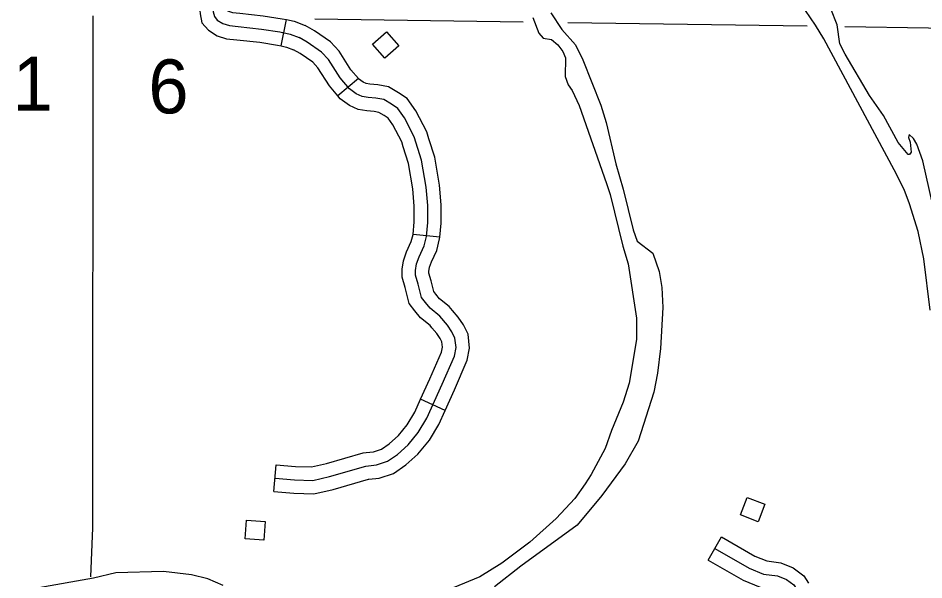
# Model space of a CAD drawing. Extents: x 1370130 to 1380143, y 377636 to 380256.
# Drawn here: x 1378122 to 1378334.6, y 378132.4 to 378264.3 of the extents above; entities that cross this region are included whole.
import ezdxf

# ---------------------------------------------------------------- set-up
doc = ezdxf.new("R2010")
doc.units = 0
for name, color, linetype in [('Level 32', 7, 'Continuous'), ('Level 35', 7, 'Continuous'), ('Level 4', 7, 'Continuous'), ('Level 45', 7, 'Continuous'), ('Level 5', 7, 'Continuous'), ('Level 56', 7, 'Continuous')]:
    doc.layers.add(name, color=color, linetype=linetype)

msp = doc.modelspace()

# ---------------------------------------------------------------- linework, layer by layer
at = {"layer": 'Level 32'}
msp.add_line((1378183.72, 378257.78), (1378184.98, 378263.95), dxfattribs=at)
for points in [[(1378165.79, 378313.88), (1378166.2, 378312.54), (1378166.76, 378310.54), (1378167.32, 378307.42), (1378167.44, 378285.73), (1378167.63, 378267.78), (1378167.82, 378265.78), (1378168.06, 378264.66), (1378168.75, 378263.85), (1378170.06, 378263.04), (1378171.62, 378262.54), (1378173.67, 378262.29), (1378179.15, 378261.73), (1378183.45, 378261.05), (1378185.88, 378260.55), (1378188, 378259.74)], [(1378164.46, 378269.68), (1378164.48, 378267.62), (1378164.7, 378265.29), (1378165.16, 378263.22), (1378166.67, 378261.44), (1378168.73, 378260.16), (1378170.94, 378259.45), (1378173.32, 378259.16), (1378178.74, 378258.61), (1378182.89, 378257.95), (1378183.72, 378257.78)], [(1378170.76, 378269.75), (1378170.78, 378267.94), (1378170.93, 378266.28), (1378170.95, 378266.19), (1378171.39, 378265.92), (1378172.29, 378265.63), (1378174.02, 378265.42), (1378179.56, 378264.86), (1378184.02, 378264.15), (1378184.98, 378263.95)], [(1378184.98, 378263.95), (1378186.77, 378263.58), (1378189.35, 378262.6)], [(1378201.87, 378250.11), (1378200.13, 378252.14), (1378197.36, 378256.5), (1378195.32, 378258.7), (1378191.56, 378261.34), (1378189.35, 378262.6)], [(1378183.72, 378257.78), (1378185, 378257.51), (1378186.65, 378256.88)], [(1378197.07, 378246.02), (1378195.06, 378248.39), (1378192.35, 378252.63), (1378191.15, 378253.92), (1378188.18, 378256.01), (1378186.65, 378256.88)]]:
    msp.add_lwpolyline(points, dxfattribs=at)
at = {"layer": 'Level 35'}
for points in [[(1378336.11, 378195.72), (1378334.6, 378207.77), (1378333.24, 378214.18), (1378331.26, 378220.71), (1378330.01, 378224.05), (1378327.64, 378228.67), (1378311.13, 378259.43), (1378309.16, 378262.67), (1378305.65, 378267.78)], [(1378316.17, 378255.87), (1378314.9, 378258.29), (1378314.26, 378262.69), (1378312.75, 378266.49)], [(1378242.84, 378264.44), (1378244.22, 378260.8), (1378245.21, 378259.6), (1378247.2, 378259.27), (1378248.7, 378257.99), (1378249.87, 378256.42), (1378250.45, 378254.96), (1378250.41, 378250.58), (1378251.13, 378248.66), (1378252.04, 378247.33), (1378253.67, 378243.79), (1378260.11, 378225.44), (1378260.96, 378222.89), (1378263.95, 378210.75), (1378265.17, 378206.61), (1378267.12, 378193.85), (1378267.18, 378188.84), (1378265.45, 378178.58), (1378264.02, 378174.09), (1378261.25, 378167.46), (1378259.82, 378163.22), (1378256.53, 378157.18), (1378255.14, 378154.92), (1378252.64, 378151.5), (1378248.27, 378146.78), (1378242.1, 378141.26), (1378235.54, 378136.36), (1378230.38, 378133.14), (1378224.12, 378130.53)], [(1378247.07, 378265.54), (1378249.64, 378261.59), (1378252.83, 378258.04), (1378254.55, 378254.54), (1378258.81, 378243.89), (1378260.03, 378239.79), (1378262.29, 378230.12), (1378264.01, 378224.14), (1378266.4, 378214.59)], [(1378339.43, 378208.17), (1378334.34, 378230.79), (1378332.99, 378234.72), (1378332.17, 378236), (1378331.18, 378236.99), (1378330.98, 378236.27), (1378331.38, 378235.15), (1378331.6, 378232.84), (1378331.23, 378232.28), (1378330.9, 378232.27), (1378328.6, 378235.13), (1378325.1, 378241.45), (1378321.81, 378246.1), (1378316.17, 378255.87)], [(1378266.4, 378214.59), (1378267.34, 378211.96), (1378270.98, 378209.13), (1378272.46, 378204.82), (1378273.12, 378201.01), (1378273.3, 378196.38), (1378272.78, 378186.73), (1378272.06, 378180.91), (1378271.26, 378176.51), (1378267.54, 378164.99), (1378264.53, 378159.66), (1378258.99, 378152.22), (1378253.19, 378145.28), (1378240.03, 378135.62), (1378233.8, 378130.77)], [(1378170.16, 378131.12), (1378166.55, 378132.64), (1378162.69, 378133.61), (1378156.1, 378134.4), (1378144.94, 378134.08), (1378139.7, 378132.84), (1378126.9, 378130.55)]]:
    msp.add_lwpolyline(points, dxfattribs=at)
at = {"layer": 'Level 4'}
for points in [[(1378139.53, 378264.86), (1378139.48, 378144.66), (1378139.03, 378133.15)], [(1378240.55, 378263.36), (1378191.61, 378264.08)], [(1378307.24, 378262.37), (1378251.07, 378263.2)], [(1378366.54, 378261.04), (1378342.74, 378261.84), (1378335.69, 378261.94), (1378316.08, 378262.23)]]:
    msp.add_lwpolyline(points, dxfattribs=at)
at = {"layer": 'Level 45'}
for p, q in [((1378201.87, 378250.11), (1378197.07, 378246.02)), ((1378220.99, 378212.88), (1378214.72, 378213.47)), ((1378222.23, 378172.2), (1378216.49, 378174.8)), ((1378182.04, 378153.12), (1378182.55, 378159.4)), ((1378283.95, 378137.03), (1378287.09, 378142.49))]:
    msp.add_line(p, q, dxfattribs=at)
for points in [[(1378182.3, 378156.26), (1378186.91, 378155.89), (1378191.15, 378155.77), (1378195.13, 378156.64), (1378203.61, 378159.13), (1378206.1, 378159.38), (1378208.71, 378160.25), (1378211.08, 378161.87), (1378213.57, 378164.12), (1378215.94, 378166.99), (1378217.93, 378170.35), (1378221.55, 378178.33), (1378224.41, 378184.94), (1378224.79, 378186.93), (1378224.54, 378189.18), (1378223.79, 378190.67), (1378222.79, 378192.17), (1378220.96, 378194.35), (1378218.71, 378196.16), (1378217.59, 378197.53), (1378216.66, 378198.71), (1378215.91, 378201.83), (1378215.29, 378203.95), (1378215.29, 378205.07), (1378215.54, 378206.57), (1378216.1, 378208.25), (1378217.28, 378210.81), (1378217.84, 378212.99), (1378218.15, 378216.29), (1378218.15, 378220.28), (1378217.78, 378224.64), (1378216.72, 378230.94), (1378214.98, 378236.43), (1378212.67, 378240.91), (1378211.11, 378243.1), (1378209.62, 378244.09), (1378207.81, 378245.15), (1378206, 378245.53), (1378204.2, 378245.65), (1378202.76, 378245.9), (1378201.39, 378246.52), (1378199.77, 378247.71), (1378197.59, 378250.26), (1378194.85, 378254.56), (1378193.23, 378256.31), (1378189.87, 378258.68), (1378188, 378259.74)], [(1378218.42, 378235.98), (1378217.9, 378237.63), (1378215.37, 378242.56), (1378213.34, 378245.4), (1378211.29, 378246.76), (1378208.96, 378248.13), (1378206.43, 378248.65), (1378204.58, 378248.78), (1378203.7, 378248.93), (1378202.99, 378249.26), (1378201.93, 378250.03), (1378201.87, 378250.11)], [(1378212.42, 378234.07), (1378212.05, 378235.22), (1378209.97, 378239.27), (1378208.88, 378240.8), (1378207.95, 378241.42), (1378206.66, 378242.17), (1378205.57, 378242.4), (1378203.82, 378242.52), (1378201.83, 378242.87), (1378199.8, 378243.79), (1378197.62, 378245.38), (1378197.07, 378246.02)], [(1378220.99, 378212.88), (1378221.3, 378216.14), (1378221.3, 378220.42), (1378220.91, 378225.04), (1378219.79, 378231.68), (1378218.42, 378235.98)], [(1378214.72, 378213.47), (1378215, 378216.44), (1378215, 378220.15), (1378214.65, 378224.25), (1378213.65, 378230.2), (1378212.42, 378234.07)], [(1378219.15, 378191.61), (1378218.74, 378192.09), (1378216.48, 378193.91), (1378215.14, 378195.56), (1378213.76, 378197.31), (1378212.87, 378201.02), (1378212.14, 378203.5), (1378212.14, 378205.33), (1378212.47, 378207.33), (1378213.16, 378209.41), (1378214.3, 378211.87), (1378214.73, 378213.53), (1378214.72, 378213.47)], [(1378223.97, 378195.66), (1378223.17, 378196.61), (1378220.94, 378198.41), (1378220.05, 378199.5), (1378219.56, 378200.12), (1378218.95, 378202.64), (1378218.44, 378204.4), (1378218.44, 378204.81), (1378218.6, 378205.81), (1378219.03, 378207.09), (1378220.26, 378209.74), (1378220.95, 378212.44), (1378220.99, 378212.88)], [(1378222.23, 378172.2), (1378224.43, 378177.05), (1378227.44, 378184.01), (1378227.97, 378186.81), (1378227.61, 378190.08), (1378226.52, 378192.26), (1378225.32, 378194.06), (1378223.97, 378195.66)], [(1378216.49, 378174.8), (1378218.67, 378179.61), (1378221.38, 378185.87), (1378221.6, 378187.05), (1378221.47, 378188.27), (1378221.06, 378189.09), (1378220.27, 378190.27), (1378219.15, 378191.61)], [(1378203.69, 378162.31), (1378205.43, 378162.48), (1378207.3, 378163.1), (1378209.13, 378164.36), (1378211.29, 378166.3), (1378213.36, 378168.8), (1378215.14, 378171.81), (1378216.49, 378174.8)], [(1378204.32, 378156.04), (1378206.76, 378156.28), (1378210.13, 378157.41), (1378213.03, 378159.39), (1378215.85, 378161.93), (1378218.53, 378165.17), (1378220.73, 378168.9), (1378222.23, 378172.2)], [(1378182.55, 378159.4), (1378187.08, 378159.04), (1378190.85, 378158.93), (1378194.35, 378159.69), (1378203, 378162.24), (1378203.69, 378162.31)], [(1378182.04, 378153.12), (1378186.74, 378152.74), (1378191.44, 378152.61), (1378195.92, 378153.59), (1378204.21, 378156.03), (1378204.32, 378156.04)], [(1378287.09, 378142.49), (1378294.93, 378137.98), (1378297.78, 378136.84), (1378301.03, 378136.42), (1378303.92, 378135.26), (1378306.41, 378133.39), (1378307.54, 378131.66)], [(1378285.52, 378139.76), (1378293.56, 378135.14), (1378296.98, 378133.77), (1378300.22, 378133.35), (1378302.36, 378132.49), (1378304.07, 378131.21), (1378305.18, 378129.5), (1378305.78, 378125.99), (1378306.55, 378121.72), (1378307.83, 378114.62), (1378308.39, 378105.96), (1378309.9, 378093.34), (1378310.99, 378084.5), (1378313.52, 378076.09), (1378317.13, 378066.83), (1378321.61, 378057.96), (1378324.72, 378054), (1378326.32, 378052.57), (1378328.63, 378051.23), (1378329.68, 378050.85), (1378330.61, 378050.85), (1378331.91, 378051.48), (1378332.69, 378052.19), (1378339.03, 378061.61)], [(1378283.95, 378137.03), (1378292.18, 378132.3), (1378296.17, 378130.7), (1378299.42, 378130.27), (1378300.8, 378129.72), (1378301.73, 378129.02), (1378302.25, 378128.22)]]:
    msp.add_lwpolyline(points, dxfattribs=at)
at = {"layer": 'Level 56'}
for points in [[(1378208.48, 378261.08), (1378211.38, 378257.81), (1378208.09, 378254.91), (1378205.2, 378258.18)], [(1378297.25, 378150.15), (1378295.68, 378146.07), (1378291.58, 378147.64), (1378293.15, 378151.72)], [(1378180, 378146.1), (1378179.67, 378141.74), (1378175.3, 378142.07), (1378175.63, 378146.43)]]:
    msp.add_lwpolyline(points, close=True, dxfattribs=at)

# ---------------------------------------------------------------- texts
at = {"layer": 'Level 5'}
for s, p in [('1', (1378120.71, 378242.6)), ('6', (1378152.58, 378241.93))]:
    msp.add_text(s, height=12.67, dxfattribs=at).set_placement(p)

doc.saveas('drawing.dxf')
